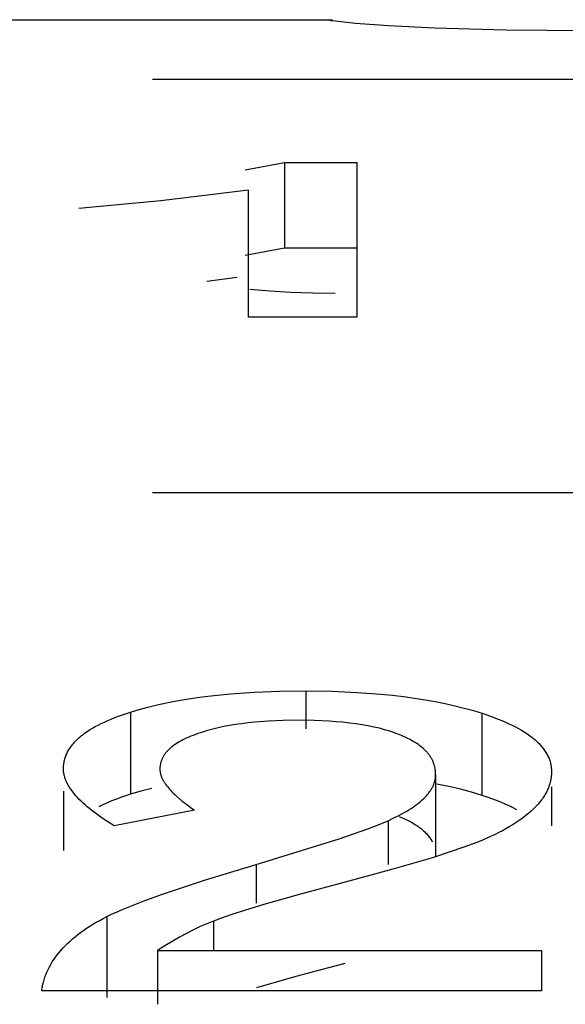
# Model space of a CAD drawing. Header units: millimetres. Extents: x -2637 to -1637, y 678 to 1678.
# Tile 329 of 348: x -1947.52 to -1946.27, y 1458.89 to 1461.16. Entities that reach past the tile are written whole.
import ezdxf

# ---------------------------------------------------------------- set-up
doc = ezdxf.new("R2010")
doc.units = ezdxf.units.MM
doc.layers.add('Make2D$B.SHOW mini', color=7, linetype='Continuous', true_color=0x000000)

msp = doc.modelspace()

# ---------------------------------------------------------------- linework, layer by layer
at = {"layer": 'Make2D$B.SHOW mini', "color": 18, "lineweight": -3, "true_color": 0x000000}
for points in [[(-1948.7173, 1461.1556), (-1946.8029, 1461.1556)], [(-1946.5674, 1461.1364), (-1946.674, 1461.1416), (-1946.7501, 1461.1471), (-1946.7768, 1461.1497), (-1946.7958, 1461.1519), (-1946.8025, 1461.1529), (-1946.8051, 1461.1533), (-1946.8072, 1461.1537), (-1946.8081, 1461.1539), (-1946.8089, 1461.1541), (-1946.8095, 1461.1543), (-1946.8098, 1461.1544), (-1946.8101, 1461.1545), (-1946.8103, 1461.1545), (-1946.8104, 1461.1546), (-1946.8105, 1461.1546), (-1946.8106, 1461.1547), (-1946.8107, 1461.1547), (-1946.8107, 1461.1547), (-1946.8108, 1461.1548), (-1946.8109, 1461.1548), (-1946.8109, 1461.1548), (-1946.8109, 1461.1549), (-1946.811, 1461.1549), (-1946.811, 1461.1549), (-1946.811, 1461.155), (-1946.811, 1461.155), (-1946.811, 1461.155)], [(-1946.2139, 1461.1301), (-1946.4038, 1461.1318), (-1946.5674, 1461.1364)], [(-1945.2173, 1461.0178), (-1947.2173, 1461.0178)], [(-1947.0042, 1460.8099), (-1946.9133, 1460.8268)], [(-1946.9133, 1460.8268), (-1946.7467, 1460.8268)], [(-1946.9133, 1460.8268), (-1946.9133, 1460.629)], [(-1946.7467, 1460.8268), (-1946.7467, 1460.4702)], [(-1946.9959, 1460.763), (-1947.1981, 1460.7381), (-1947.3872, 1460.7208)], [(-1946.9959, 1460.4702), (-1946.9959, 1460.763)], [(-1946.9133, 1460.629), (-1947.0041, 1460.6122)], [(-1946.7467, 1460.629), (-1946.9133, 1460.629)], [(-1947.0919, 1460.5532), (-1947.0221, 1460.5621)], [(-1946.9934, 1460.5345), (-1946.9469, 1460.5306), (-1946.8986, 1460.5279), (-1946.8486, 1460.5262), (-1946.7968, 1460.5257)], [(-1946.7467, 1460.4702), (-1946.9959, 1460.4702)], [(-1945.2173, 1460.0657), (-1947.2173, 1460.0657)], [(-1947.268, 1459.5603), (-1947.2484, 1459.5662), (-1947.2279, 1459.5717), (-1947.2067, 1459.5768), (-1947.1848, 1459.5816), (-1947.1621, 1459.586), (-1947.1387, 1459.59), (-1947.1145, 1459.5936), (-1947.0896, 1459.5968), (-1947.0377, 1459.6022), (-1946.9828, 1459.606), (-1946.9251, 1459.6083), (-1946.8645, 1459.609)], [(-1946.8645, 1459.609), (-1946.804, 1459.6082), (-1946.7462, 1459.6058), (-1946.6912, 1459.6018), (-1946.6648, 1459.5992), (-1946.6391, 1459.5962), (-1946.614, 1459.5927), (-1946.5897, 1459.5889), (-1946.566, 1459.5847), (-1946.5431, 1459.5801), (-1946.5208, 1459.575), (-1946.4993, 1459.5696), (-1946.4784, 1459.5638), (-1946.4583, 1459.5576)], [(-1946.8645, 1459.609), (-1946.8645, 1459.5217)], [(-1947.4224, 1459.4298), (-1947.4224, 1459.4323), (-1947.4223, 1459.4349), (-1947.4221, 1459.4374), (-1947.4218, 1459.4399), (-1947.4215, 1459.4424), (-1947.4211, 1459.4449), (-1947.4206, 1459.4473), (-1947.42, 1459.4498), (-1947.4194, 1459.4522), (-1947.4186, 1459.4546), (-1947.4179, 1459.457), (-1947.417, 1459.4594), (-1947.416, 1459.4617), (-1947.415, 1459.4641), (-1947.4139, 1459.4664), (-1947.4128, 1459.4687), (-1947.4115, 1459.471), (-1947.4102, 1459.4733), (-1947.4088, 1459.4755), (-1947.4073, 1459.4778), (-1947.4058, 1459.48), (-1947.4042, 1459.4822), (-1947.4025, 1459.4844), (-1947.4007, 1459.4866), (-1947.3989, 1459.4887), (-1947.3969, 1459.4909), (-1947.3949, 1459.493), (-1947.3929, 1459.4951), (-1947.3907, 1459.4972), (-1947.3885, 1459.4993), (-1947.3862, 1459.5014), (-1947.3838, 1459.5034), (-1947.3814, 1459.5054), (-1947.3788, 1459.5074), (-1947.3762, 1459.5094), (-1947.3736, 1459.5114), (-1947.368, 1459.5153), (-1947.3621, 1459.5192), (-1947.3559, 1459.5229), (-1947.3494, 1459.5267), (-1947.3427, 1459.5303), (-1947.3356, 1459.5339), (-1947.3282, 1459.5374), (-1947.3205, 1459.5409), (-1947.3125, 1459.5443), (-1947.3042, 1459.5476), (-1947.2956, 1459.5509), (-1947.2867, 1459.5541), (-1947.268, 1459.5603)], [(-1947.268, 1459.5603), (-1947.268, 1459.3709)], [(-1946.8808, 1459.5413), (-1946.9164, 1459.5408), (-1946.9501, 1459.5393), (-1946.9819, 1459.5369), (-1946.9972, 1459.5354), (-1947.0119, 1459.5336), (-1947.0262, 1459.5315), (-1947.04, 1459.5292), (-1947.0534, 1459.5267), (-1947.0663, 1459.524), (-1947.0787, 1459.521), (-1947.0907, 1459.5178), (-1947.1023, 1459.5143), (-1947.1133, 1459.5107)], [(-1946.6492, 1459.5085), (-1946.6545, 1459.5105), (-1946.6599, 1459.5125), (-1946.6711, 1459.5162), (-1946.6827, 1459.5197), (-1946.6949, 1459.5229), (-1946.7076, 1459.5258), (-1946.7208, 1459.5285), (-1946.7345, 1459.531), (-1946.7487, 1459.5331), (-1946.7635, 1459.535), (-1946.7787, 1459.5367), (-1946.7944, 1459.5381), (-1946.8107, 1459.5393), (-1946.8447, 1459.5408), (-1946.8808, 1459.5413)], [(-1946.4583, 1459.3682), (-1946.4583, 1459.5576)], [(-1946.4583, 1459.5576), (-1946.4391, 1459.551), (-1946.4211, 1459.5442), (-1946.4126, 1459.5407), (-1946.4043, 1459.5372), (-1946.3964, 1459.5336), (-1946.3888, 1459.5299), (-1946.3814, 1459.5262), (-1946.3744, 1459.5224), (-1946.3677, 1459.5185), (-1946.3613, 1459.5146), (-1946.3552, 1459.5106), (-1946.3494, 1459.5066), (-1946.344, 1459.5025), (-1946.3413, 1459.5004), (-1946.3388, 1459.4983), (-1946.3363, 1459.4962), (-1946.3339, 1459.4941), (-1946.3316, 1459.4919), (-1946.3294, 1459.4898), (-1946.3272, 1459.4876), (-1946.3251, 1459.4854), (-1946.3231, 1459.4832), (-1946.3212, 1459.481), (-1946.3194, 1459.4788), (-1946.3176, 1459.4765), (-1946.3159, 1459.4743), (-1946.3143, 1459.472), (-1946.3128, 1459.4697), (-1946.3113, 1459.4674), (-1946.3099, 1459.4651), (-1946.3086, 1459.4627), (-1946.3074, 1459.4604), (-1946.3063, 1459.458), (-1946.3052, 1459.4556), (-1946.3042, 1459.4532), (-1946.3033, 1459.4508), (-1946.3025, 1459.4484), (-1946.3017, 1459.4459), (-1946.301, 1459.4435), (-1946.3005, 1459.441), (-1946.2999, 1459.4385), (-1946.2995, 1459.436), (-1946.2991, 1459.4335), (-1946.2989, 1459.4309), (-1946.2987, 1459.4284), (-1946.2986, 1459.4258), (-1946.2985, 1459.4232)], [(-1947.1133, 1459.5107), (-1947.124, 1459.5067), (-1947.129, 1459.5047), (-1947.1339, 1459.5027), (-1947.1386, 1459.5006), (-1947.1431, 1459.4984), (-1947.1475, 1459.4963), (-1947.1516, 1459.494), (-1947.1556, 1459.4918), (-1947.1595, 1459.4895), (-1947.1631, 1459.4872), (-1947.1666, 1459.4848), (-1947.1699, 1459.4824), (-1947.173, 1459.4799), (-1947.1745, 1459.4787), (-1947.176, 1459.4774), (-1947.1774, 1459.4762), (-1947.1788, 1459.4749), (-1947.1801, 1459.4736), (-1947.1814, 1459.4723), (-1947.1827, 1459.471), (-1947.1839, 1459.4697), (-1947.185, 1459.4684), (-1947.1861, 1459.467), (-1947.1872, 1459.4657), (-1947.1883, 1459.4644), (-1947.1892, 1459.463), (-1947.1902, 1459.4616), (-1947.1911, 1459.4602), (-1947.192, 1459.4588), (-1947.1928, 1459.4574), (-1947.1936, 1459.456), (-1947.1943, 1459.4546), (-1947.195, 1459.4532), (-1947.1956, 1459.4517), (-1947.1962, 1459.4503), (-1947.1968, 1459.4488), (-1947.1973, 1459.4473), (-1947.1978, 1459.4458), (-1947.1982, 1459.4443), (-1947.1986, 1459.4428), (-1947.199, 1459.4413), (-1947.1993, 1459.4398), (-1947.1996, 1459.4383), (-1947.1998, 1459.4367), (-1947.2, 1459.4352), (-1947.2002, 1459.4336), (-1947.2003, 1459.432), (-1947.2003, 1459.4304), (-1947.2003, 1459.4288)], [(-1946.5653, 1459.4162), (-1946.5653, 1459.418), (-1946.5654, 1459.4199), (-1946.5655, 1459.4217), (-1946.5656, 1459.4235), (-1946.5658, 1459.4254), (-1946.566, 1459.4272), (-1946.5663, 1459.4289), (-1946.5666, 1459.4307), (-1946.567, 1459.4325), (-1946.5673, 1459.4342), (-1946.5678, 1459.4359), (-1946.5683, 1459.4376), (-1946.5688, 1459.4393), (-1946.5693, 1459.441), (-1946.5699, 1459.4427), (-1946.5706, 1459.4444), (-1946.5713, 1459.446), (-1946.572, 1459.4476), (-1946.5728, 1459.4493), (-1946.5736, 1459.4509), (-1946.5744, 1459.4524), (-1946.5753, 1459.454), (-1946.5762, 1459.4556), (-1946.5772, 1459.4571), (-1946.5782, 1459.4587), (-1946.5793, 1459.4602), (-1946.5803, 1459.4617), (-1946.5815, 1459.4632), (-1946.5827, 1459.4647), (-1946.5839, 1459.4662), (-1946.5851, 1459.4676), (-1946.5864, 1459.4691), (-1946.5878, 1459.4705), (-1946.5891, 1459.4719), (-1946.5906, 1459.4733), (-1946.592, 1459.4747), (-1946.5935, 1459.4761), (-1946.5951, 1459.4775), (-1946.5983, 1459.4802), (-1946.6016, 1459.4828), (-1946.6051, 1459.4854), (-1946.6088, 1459.4879), (-1946.6127, 1459.4904), (-1946.6167, 1459.4928), (-1946.6209, 1459.4952), (-1946.6252, 1459.4976), (-1946.6297, 1459.4998), (-1946.6343, 1459.5021), (-1946.6391, 1459.5043), (-1946.6441, 1459.5064), (-1946.6492, 1459.5085)], [(-1947.306, 1459.2982), (-1947.3202, 1459.3072), (-1947.3335, 1459.3162), (-1947.3459, 1459.325), (-1947.3573, 1459.3337), (-1947.3626, 1459.338), (-1947.3678, 1459.3423), (-1947.3727, 1459.3465), (-1947.3773, 1459.3508), (-1947.3817, 1459.355), (-1947.3859, 1459.3592), (-1947.3899, 1459.3633), (-1947.3936, 1459.3674), (-1947.3971, 1459.3715), (-1947.4004, 1459.3756), (-1947.4035, 1459.3796), (-1947.4049, 1459.3816), (-1947.4063, 1459.3836), (-1947.4076, 1459.3856), (-1947.4089, 1459.3876), (-1947.4101, 1459.3896), (-1947.4112, 1459.3916), (-1947.4123, 1459.3936), (-1947.4134, 1459.3955), (-1947.4143, 1459.3975), (-1947.4153, 1459.3994), (-1947.4161, 1459.4014), (-1947.4169, 1459.4033), (-1947.4177, 1459.4053), (-1947.4184, 1459.4072), (-1947.419, 1459.4091), (-1947.4196, 1459.411), (-1947.4202, 1459.4129), (-1947.4206, 1459.4148), (-1947.421, 1459.4167), (-1947.4214, 1459.4186), (-1947.4217, 1459.4205), (-1947.422, 1459.4223), (-1947.4222, 1459.4242), (-1947.4223, 1459.4261), (-1947.4224, 1459.4279), (-1947.4224, 1459.4298)], [(-1947.2003, 1459.4288), (-1947.2003, 1459.4276), (-1947.2003, 1459.4264), (-1947.2002, 1459.4251), (-1947.2, 1459.4239), (-1947.1999, 1459.4226), (-1947.1997, 1459.4213), (-1947.1994, 1459.42), (-1947.1991, 1459.4188), (-1947.1988, 1459.4175), (-1947.1984, 1459.4162), (-1947.198, 1459.4149), (-1947.1976, 1459.4136), (-1947.1971, 1459.4122), (-1947.1966, 1459.4109), (-1947.1961, 1459.4096), (-1947.1955, 1459.4082), (-1947.1948, 1459.4069), (-1947.1942, 1459.4055), (-1947.1935, 1459.4041), (-1947.1927, 1459.4028), (-1947.1919, 1459.4014), (-1947.1911, 1459.4), (-1947.1902, 1459.3986), (-1947.1893, 1459.3972), (-1947.1874, 1459.3944), (-1947.1853, 1459.3915), (-1947.1831, 1459.3886), (-1947.1807, 1459.3857), (-1947.1781, 1459.3827), (-1947.1754, 1459.3797), (-1947.1726, 1459.3767), (-1947.1695, 1459.3736), (-1947.1663, 1459.3705), (-1947.163, 1459.3674), (-1947.1558, 1459.3611), (-1947.1479, 1459.3546), (-1947.1394, 1459.348), (-1947.1303, 1459.3413), (-1947.1204, 1459.3344)], [(-1946.2985, 1459.4232), (-1946.2985, 1459.4205), (-1946.2987, 1459.4178), (-1946.2988, 1459.4151), (-1946.2991, 1459.4124), (-1946.2994, 1459.4097), (-1946.2998, 1459.407), (-1946.3003, 1459.4044), (-1946.3009, 1459.4017), (-1946.3015, 1459.3991), (-1946.3022, 1459.3965), (-1946.3029, 1459.3938), (-1946.3038, 1459.3912), (-1946.3047, 1459.3886), (-1946.3057, 1459.3861), (-1946.3067, 1459.3835), (-1946.3079, 1459.3809), (-1946.3091, 1459.3784), (-1946.3103, 1459.3758), (-1946.3117, 1459.3733), (-1946.3131, 1459.3708), (-1946.3146, 1459.3682), (-1946.3162, 1459.3657), (-1946.3178, 1459.3633), (-1946.3195, 1459.3608), (-1946.3213, 1459.3583), (-1946.3231, 1459.3558), (-1946.325, 1459.3534), (-1946.327, 1459.351), (-1946.3291, 1459.3485), (-1946.3312, 1459.3461), (-1946.3334, 1459.3437), (-1946.3357, 1459.3413), (-1946.3405, 1459.3365), (-1946.3455, 1459.3318), (-1946.3509, 1459.3272), (-1946.3565, 1459.3225), (-1946.3624, 1459.3179), (-1946.3686, 1459.3134), (-1946.3751, 1459.3089), (-1946.3818, 1459.3044), (-1946.3888, 1459.3), (-1946.3961, 1459.2957), (-1946.4037, 1459.2913), (-1946.4116, 1459.287), (-1946.4198, 1459.2828), (-1946.4282, 1459.2786), (-1946.4459, 1459.2704)], [(-1946.6744, 1459.3101), (-1946.6612, 1459.3163), (-1946.6489, 1459.3225), (-1946.643, 1459.3256), (-1946.6374, 1459.3288), (-1946.632, 1459.3319), (-1946.6267, 1459.3351), (-1946.6217, 1459.3383), (-1946.6169, 1459.3415), (-1946.6124, 1459.3447), (-1946.608, 1459.348), (-1946.6038, 1459.3512), (-1946.5999, 1459.3545), (-1946.5961, 1459.3578), (-1946.5926, 1459.3611), (-1946.5893, 1459.3644), (-1946.5877, 1459.3661), (-1946.5862, 1459.3677), (-1946.5847, 1459.3694), (-1946.5833, 1459.3711), (-1946.582, 1459.3728), (-1946.5807, 1459.3745), (-1946.5794, 1459.3762), (-1946.5782, 1459.3779), (-1946.5771, 1459.3796), (-1946.576, 1459.3813), (-1946.5749, 1459.383), (-1946.5739, 1459.3847), (-1946.573, 1459.3864), (-1946.5721, 1459.3881), (-1946.5713, 1459.3898), (-1946.5705, 1459.3916), (-1946.5698, 1459.3933), (-1946.5691, 1459.395), (-1946.5685, 1459.3968), (-1946.5679, 1459.3985), (-1946.5674, 1459.4003), (-1946.567, 1459.402), (-1946.5666, 1459.4038), (-1946.5662, 1459.4055), (-1946.5659, 1459.4073), (-1946.5657, 1459.4091), (-1946.5655, 1459.4108), (-1946.5654, 1459.4126), (-1946.5653, 1459.4144), (-1946.5653, 1459.4162)], [(-1946.5653, 1459.4162), (-1946.5653, 1459.2278)], [(-1947.4224, 1459.3782), (-1947.4224, 1459.2413)], [(-1947.2187, 1459.3845), (-1947.2439, 1459.378), (-1947.268, 1459.3709)], [(-1946.4583, 1459.3682), (-1946.4828, 1459.3757), (-1946.5083, 1459.3825), (-1946.5349, 1459.3888), (-1946.5624, 1459.3945)], [(-1946.2985, 1459.3877), (-1946.2985, 1459.2979)], [(-1947.268, 1459.3709), (-1947.2884, 1459.3642), (-1947.298, 1459.3607), (-1947.3073, 1459.3571), (-1947.3162, 1459.3535), (-1947.3247, 1459.3498), (-1947.3329, 1459.346), (-1947.3407, 1459.3421)], [(-1946.3781, 1459.3353), (-1946.3867, 1459.3397), (-1946.3956, 1459.344), (-1946.405, 1459.3483), (-1946.4148, 1459.3524), (-1946.425, 1459.3565), (-1946.4357, 1459.3605), (-1946.4468, 1459.3644), (-1946.4583, 1459.3682)], [(-1947.1204, 1459.3344), (-1947.306, 1459.2982)], [(-1946.9783, 1459.2094), (-1946.7875, 1459.2686), (-1946.7212, 1459.2915), (-1946.6953, 1459.3013), (-1946.6843, 1459.3059), (-1946.6744, 1459.3101)], [(-1946.6744, 1459.3101), (-1946.6744, 1459.2088)], [(-1946.6492, 1459.3195), (-1946.6422, 1459.3166), (-1946.6354, 1459.3136), (-1946.6289, 1459.3105), (-1946.6228, 1459.3074), (-1946.6198, 1459.3057), (-1946.617, 1459.3041), (-1946.6142, 1459.3024), (-1946.6114, 1459.3007), (-1946.6088, 1459.299), (-1946.6062, 1459.2973), (-1946.6037, 1459.2955), (-1946.6013, 1459.2937), (-1946.599, 1459.2919), (-1946.5967, 1459.29), (-1946.5945, 1459.2882), (-1946.5924, 1459.2863), (-1946.5904, 1459.2844), (-1946.5884, 1459.2824), (-1946.5866, 1459.2805), (-1946.5848, 1459.2785), (-1946.5831, 1459.2765), (-1946.5814, 1459.2744), (-1946.5799, 1459.2723), (-1946.5784, 1459.2702), (-1946.577, 1459.2681), (-1946.5757, 1459.266), (-1946.5744, 1459.2638), (-1946.5732, 1459.2616)], [(-1946.4459, 1459.2704), (-1946.4577, 1459.2652), (-1946.4706, 1459.26), (-1946.5001, 1459.2489), (-1946.5341, 1459.2372), (-1946.5729, 1459.2248), (-1946.6641, 1459.198), (-1946.7738, 1459.1685)], [(-1947.3226, 1459.0891), (-1947.3114, 1459.0946), (-1947.2988, 1459.1003), (-1947.2849, 1459.1063), (-1947.2696, 1459.1126), (-1947.2348, 1459.1261), (-1947.1945, 1459.1406), (-1947.0974, 1459.1728), (-1946.9783, 1459.2094)], [(-1946.9783, 1459.2094), (-1946.9783, 1459.12)], [(-1946.7738, 1459.1685), (-1946.8764, 1459.1411), (-1946.961, 1459.117), (-1947.0278, 1459.0962), (-1947.0546, 1459.087), (-1947.077, 1459.0787)], [(-1947.4725, 1458.9181), (-1947.472, 1458.9213), (-1947.4715, 1458.9245), (-1947.4709, 1458.9277), (-1947.4703, 1458.9308), (-1947.4695, 1458.934), (-1947.4688, 1458.9371), (-1947.4679, 1458.9402), (-1947.4671, 1458.9432), (-1947.4661, 1458.9463), (-1947.4651, 1458.9494), (-1947.464, 1458.9524), (-1947.4629, 1458.9554), (-1947.4617, 1458.9584), (-1947.4605, 1458.9614), (-1947.4592, 1458.9643), (-1947.4578, 1458.9673), (-1947.4564, 1458.9702), (-1947.4549, 1458.9731), (-1947.4533, 1458.976), (-1947.4517, 1458.9788), (-1947.4501, 1458.9817), (-1947.4484, 1458.9845), (-1947.4466, 1458.9874), (-1947.4447, 1458.9902), (-1947.4409, 1458.9957), (-1947.4368, 1459.0012), (-1947.4324, 1459.0066), (-1947.4279, 1459.012), (-1947.4231, 1459.0173), (-1947.418, 1459.0225), (-1947.4127, 1459.0277), (-1947.4072, 1459.0328), (-1947.4015, 1459.0378), (-1947.3955, 1459.0428), (-1947.3893, 1459.0477), (-1947.3828, 1459.0526), (-1947.3761, 1459.0573), (-1947.3692, 1459.0621), (-1947.362, 1459.0667), (-1947.3546, 1459.0713), (-1947.3469, 1459.0759), (-1947.339, 1459.0803), (-1947.3309, 1459.0847), (-1947.3226, 1459.0891)], [(-1947.3226, 1459.0891), (-1947.3226, 1458.9029)], [(-1947.077, 1459.0787), (-1947.092, 1459.0726), (-1947.1073, 1459.0659), (-1947.1229, 1459.0584), (-1947.1389, 1459.0502), (-1947.1552, 1459.0414), (-1947.1718, 1459.0318), (-1947.1886, 1459.0216), (-1947.2058, 1459.0106)], [(-1947.077, 1459.0787), (-1947.077, 1459.0106)], [(-1947.2058, 1459.0106), (-1946.3215, 1459.0106)], [(-1947.2058, 1459.0106), (-1947.2058, 1458.887)], [(-1946.3215, 1459.0106), (-1946.3215, 1458.9181)], [(-1946.9771, 1458.9258), (-1946.8865, 1458.9518), (-1946.7738, 1458.9817)], [(-1946.3215, 1458.9181), (-1947.4725, 1458.9181)]]:
    msp.add_lwpolyline(points, dxfattribs=at)

doc.saveas('drawing.dxf')
